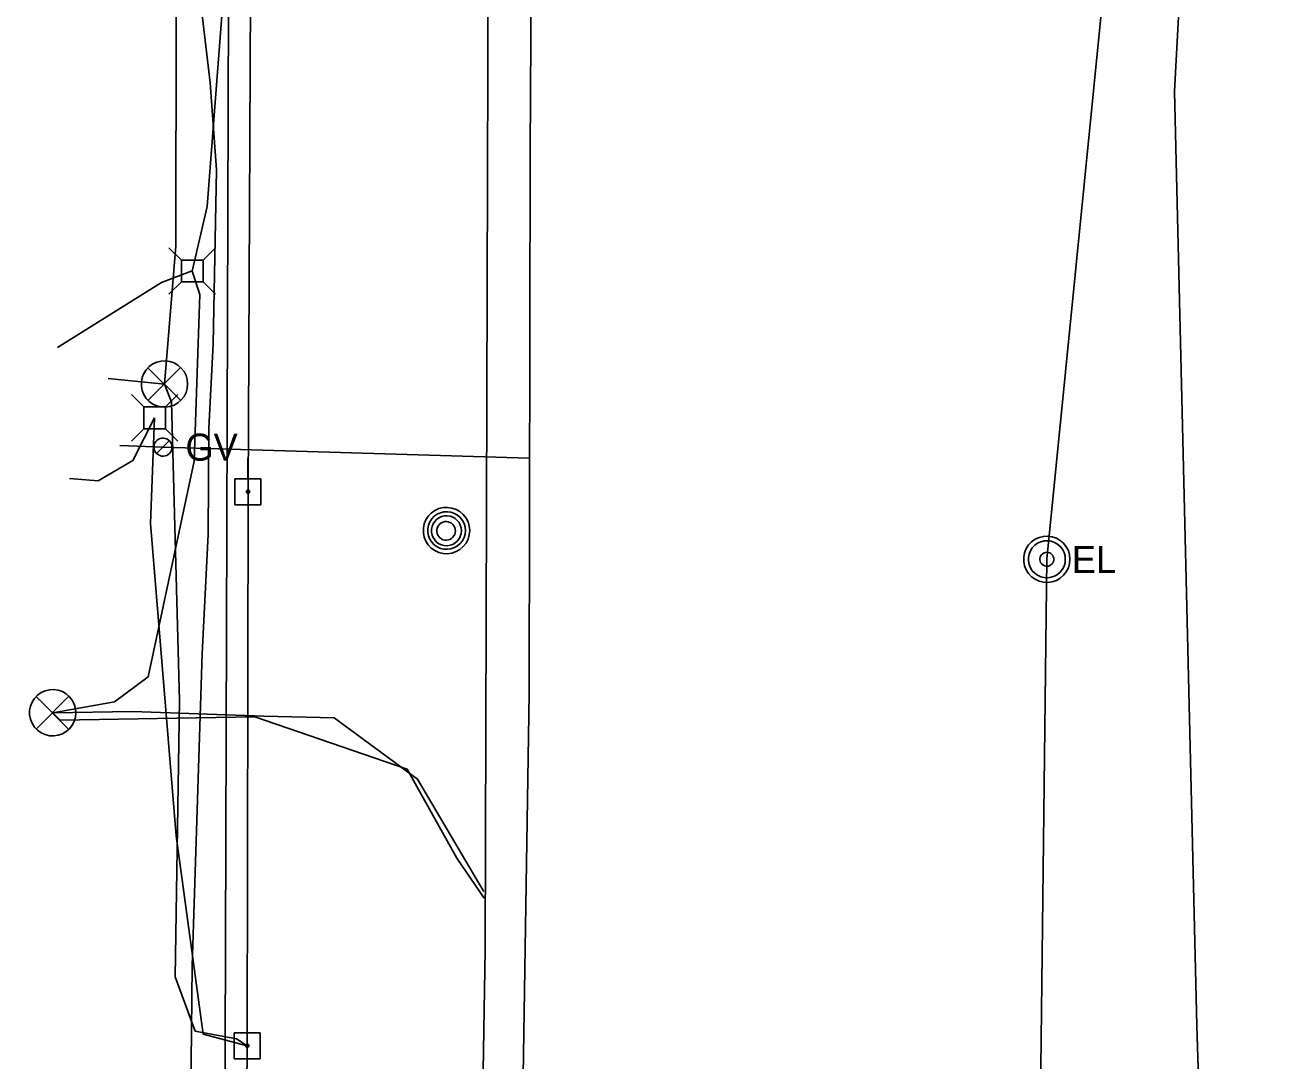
# Model space of a CAD drawing. Extents: x 600849 to 606371, y 330010 to 403088.
# Drawn here: x 601997.3 to 602176.7, y 364753.9 to 364901.3 of the extents above; entities that cross this region are included whole.
import ezdxf

# ---------------------------------------------------------------- set-up
doc = ezdxf.new("R2010")
doc.units = 0
for name, color, linetype in [('E_SIG', 7, 'Continuous'), ('E_UTL_AG_Bold', 7, 'Continuous'), ('E_UTL_E', 7, 'Continuous'), ('E_UTL_E_UG', 7, 'Continuous'), ('E_UTL_EPowerPole', 7, 'Continuous'), ('E_UTL_FO_UG', 7, 'Continuous'), ('E_UTL_G', 7, 'Continuous'), ('E_UTL_G_UG', 7, 'Continuous'), ('E_UTL_MH', 7, 'Continuous'), ('E_UTL_Overhead', 7, 'Continuous'), ('E_UTL_T_UG', 7, 'Continuous'), ('E_UTL_TV_UG', 7, 'Continuous'), ('E_UTL_W_UG', 7, 'Continuous')]:
    doc.layers.add(name, color=color, linetype=linetype)

msp = doc.modelspace()

# ---------------------------------------------------------------- linework, layer by layer
at = {"layer": 'E_SIG'}
for points in [[(602020.43, 364850.24), (602020.37, 364850.87), (602020.2, 364851.47), (602019.91, 364852.03), (602019.52, 364852.52), (602019.05, 364852.93), (602018.5, 364853.25), (602017.91, 364853.45), (602017.29, 364853.54), (602016.66, 364853.51), (602016.05, 364853.36), (602015.48, 364853.1), (602014.97, 364852.74), (602014.54, 364852.28), (602014.2, 364851.76), (602013.97, 364851.17), (602013.85, 364850.56), (602013.85, 364849.93), (602013.97, 364849.32), (602014.2, 364848.73), (602014.54, 364848.2), (602014.97, 364847.75), (602015.48, 364847.39), (602016.05, 364847.13), (602016.66, 364846.98), (602017.29, 364846.95), (602017.91, 364847.04), (602018.5, 364847.24), (602019.05, 364847.56), (602019.52, 364847.97), (602019.91, 364848.46), (602020.2, 364849.02), (602020.37, 364849.62), (602020.43, 364850.24)], [(602019.39, 364852.58), (602014.78, 364847.92)], [(602014.78, 364852.53), (602019.44, 364847.88)], [(602004.53, 364803.45), (602004.47, 364804.07), (602004.29, 364804.68), (602004, 364805.23), (602003.62, 364805.73), (602003.14, 364806.14), (602002.6, 364806.45), (602002.01, 364806.66), (602001.39, 364806.75), (602000.76, 364806.72), (602000.15, 364806.57), (601999.58, 364806.31), (601999.07, 364805.94), (601998.63, 364805.49), (601998.3, 364804.96), (601998.06, 364804.38), (601997.94, 364803.76), (601997.94, 364803.14), (601998.06, 364802.52), (601998.3, 364801.94), (601998.63, 364801.41), (601999.07, 364800.96), (601999.58, 364800.59), (602000.15, 364800.33), (602000.76, 364800.18), (602001.39, 364800.15), (602002.01, 364800.24), (602002.6, 364800.45), (602003.14, 364800.76), (602003.62, 364801.17), (602004, 364801.67), (602004.29, 364802.22), (602004.47, 364802.83), (602004.53, 364803.45)], [(602003.49, 364805.78), (601998.88, 364801.13)], [(601998.88, 364805.74), (602003.53, 364801.08)]]:
    msp.add_lwpolyline(points, dxfattribs=at)
at = {"layer": 'E_UTL_AG_Bold'}
for points in [[(602019.53, 364867.9), (602017.77, 364869.65)], [(602022.62, 364867.9), (602024.37, 364869.65)], [(602022.62, 364867.9), (602019.53, 364867.9)], [(602019.53, 364867.9), (602019.53, 364864.8)], [(602022.62, 364864.8), (602022.62, 364867.9)], [(602019.53, 364864.8), (602017.77, 364863.05)], [(602019.53, 364864.8), (602022.62, 364864.8)], [(602022.62, 364864.8), (602024.37, 364863.05)], [(602014.18, 364846.98), (602012.43, 364848.73)], [(602017.28, 364846.98), (602019.03, 364848.73)], [(602017.28, 364846.98), (602014.18, 364846.98)], [(602014.18, 364846.98), (602014.18, 364843.88)], [(602017.28, 364843.88), (602017.28, 364846.98)], [(602014.18, 364843.88), (602012.43, 364842.13)], [(602014.18, 364843.88), (602017.28, 364843.88)], [(602017.28, 364843.88), (602019.03, 364842.13)]]:
    msp.add_lwpolyline(points, dxfattribs=at)
at = {"layer": 'E_UTL_E'}
for points in [[(602146.01, 364825.3), (602145.95, 364825.92), (602145.78, 364826.52), (602145.49, 364827.08), (602145.1, 364827.57), (602144.63, 364827.98), (602144.09, 364828.3), (602143.49, 364828.5), (602142.87, 364828.59), (602142.24, 364828.56), (602141.64, 364828.41), (602141.06, 364828.15), (602140.55, 364827.79), (602140.12, 364827.34), (602139.78, 364826.81), (602139.55, 364826.23), (602139.43, 364825.61), (602139.43, 364824.98), (602139.55, 364824.37), (602139.78, 364823.78), (602140.12, 364823.26), (602140.55, 364822.8), (602141.06, 364822.44), (602141.64, 364822.18), (602142.24, 364822.03), (602142.87, 364822), (602143.49, 364822.09), (602144.09, 364822.29), (602144.63, 364822.61), (602145.1, 364823.02), (602145.49, 364823.51), (602145.78, 364824.07), (602145.95, 364824.67), (602146.01, 364825.3)], [(602146.01, 364825.3), (602145.95, 364825.92), (602145.78, 364826.52), (602145.49, 364827.08), (602145.1, 364827.57), (602144.63, 364827.98), (602144.09, 364828.3), (602143.49, 364828.5), (602142.87, 364828.59), (602142.24, 364828.56), (602141.64, 364828.41), (602141.06, 364828.15), (602140.55, 364827.79), (602140.12, 364827.34), (602139.78, 364826.81), (602139.55, 364826.23), (602139.43, 364825.61), (602139.43, 364824.98), (602139.55, 364824.37), (602139.78, 364823.78), (602140.12, 364823.26), (602140.55, 364822.8), (602141.06, 364822.44), (602141.64, 364822.18), (602142.24, 364822.03), (602142.87, 364822), (602143.49, 364822.09), (602144.09, 364822.29), (602144.63, 364822.61), (602145.1, 364823.02), (602145.49, 364823.51), (602145.78, 364824.07), (602145.95, 364824.67), (602146.01, 364825.3)], [(602145.35, 364825.3), (602145.31, 364825.8), (602145.17, 364826.28), (602144.94, 364826.72), (602144.63, 364827.12), (602144.25, 364827.45), (602143.81, 364827.7), (602143.34, 364827.86), (602142.84, 364827.93), (602142.34, 364827.91), (602141.85, 364827.79), (602141.39, 364827.58), (602140.99, 364827.29), (602140.64, 364826.93), (602140.37, 364826.51), (602140.18, 364826.04), (602140.09, 364825.55), (602140.09, 364825.05), (602140.18, 364824.55), (602140.37, 364824.09), (602140.64, 364823.66), (602140.99, 364823.3), (602141.39, 364823.01), (602141.85, 364822.8), (602142.34, 364822.68), (602142.84, 364822.66), (602143.34, 364822.73), (602143.81, 364822.9), (602144.25, 364823.15), (602144.63, 364823.47), (602144.94, 364823.87), (602145.17, 364824.32), (602145.31, 364824.8), (602145.35, 364825.3)], [(602145.35, 364825.3), (602145.31, 364825.8), (602145.17, 364826.28), (602144.94, 364826.72), (602144.63, 364827.12), (602144.25, 364827.45), (602143.81, 364827.7), (602143.34, 364827.86), (602142.84, 364827.93), (602142.34, 364827.91), (602141.85, 364827.79), (602141.39, 364827.58), (602140.99, 364827.29), (602140.64, 364826.93), (602140.37, 364826.51), (602140.18, 364826.04), (602140.09, 364825.55), (602140.09, 364825.05), (602140.18, 364824.55), (602140.37, 364824.09), (602140.64, 364823.66), (602140.99, 364823.3), (602141.39, 364823.01), (602141.85, 364822.8), (602142.34, 364822.68), (602142.84, 364822.66), (602143.34, 364822.73), (602143.81, 364822.9), (602144.25, 364823.15), (602144.63, 364823.47), (602144.94, 364823.87), (602145.17, 364824.32), (602145.31, 364824.8), (602145.35, 364825.3)], [(602143.7, 364825.3), (602143.69, 364825.48), (602143.63, 364825.66), (602143.55, 364825.83), (602143.43, 364825.98), (602143.29, 364826.1), (602143.13, 364826.2), (602142.95, 364826.26), (602142.76, 364826.29), (602142.57, 364826.28), (602142.39, 364826.23), (602142.22, 364826.15), (602142.07, 364826.04), (602141.94, 364825.91), (602141.83, 364825.75), (602141.76, 364825.58), (602141.73, 364825.39), (602141.73, 364825.2), (602141.76, 364825.02), (602141.83, 364824.84), (602141.94, 364824.68), (602142.07, 364824.55), (602142.22, 364824.44), (602142.39, 364824.36), (602142.57, 364824.32), (602142.76, 364824.31), (602142.95, 364824.33), (602143.13, 364824.4), (602143.29, 364824.49), (602143.43, 364824.61), (602143.55, 364824.76), (602143.63, 364824.93), (602143.69, 364825.11), (602143.7, 364825.3)], [(602143.7, 364825.3), (602143.69, 364825.48), (602143.63, 364825.66), (602143.55, 364825.83), (602143.43, 364825.98), (602143.29, 364826.1), (602143.13, 364826.2), (602142.95, 364826.26), (602142.76, 364826.29), (602142.57, 364826.28), (602142.39, 364826.23), (602142.22, 364826.15), (602142.07, 364826.04), (602141.94, 364825.91), (602141.83, 364825.75), (602141.76, 364825.58), (602141.73, 364825.39), (602141.73, 364825.2), (602141.76, 364825.02), (602141.83, 364824.84), (602141.94, 364824.68), (602142.07, 364824.55), (602142.22, 364824.44), (602142.39, 364824.36), (602142.57, 364824.32), (602142.76, 364824.31), (602142.95, 364824.33), (602143.13, 364824.4), (602143.29, 364824.49), (602143.43, 364824.61), (602143.55, 364824.76), (602143.63, 364824.93), (602143.69, 364825.11), (602143.7, 364825.3)]]:
    msp.add_lwpolyline(points, dxfattribs=at)
at = {"layer": 'E_UTL_E_UG'}
for points in [[(602141.64, 364732.88), (602142.71, 364825.3), (602156.1, 364959.65), (602154.71, 364964.2), (602152.72, 364994.65), (602153.43, 365032.84), (602154.78, 365037.2), (602155.29, 365039.65)], [(602017.94, 364497.46), (602018.73, 364543.17), (602021.07, 364767.41), (602022.49, 364811.82), (602023.36, 364828.8), (602023.43, 364843.95), (602024.04, 364855.97), (602024.55, 364880.72), (602023.65, 364893.13), (602022.54, 364902.36), (602024.21, 364958.71), (602023.37, 365017.49), (602022.77, 365026.15), (602021.41, 365028.73)], [(602017.13, 364850.24), (602018.76, 364869.88), (602018.81, 364902.74), (602018.64, 364958.69), (602009.48, 364963.13)], [(602017.13, 364850.24), (602009.1, 364851.04)], [(602027.38, 364757.01), (602021.5, 364758.1), (602018.67, 364765.85), (602019.29, 364805.21), (602018.13, 364847.65), (602017.13, 364850.24)], [(602018.67, 364765.85), (602021.5, 364758.1), (602027.38, 364757.01), (602028.92, 364756.04)]]:
    msp.add_lwpolyline(points, dxfattribs=at)
at = {"layer": 'E_UTL_EPowerPole'}
for points in [[(602029, 364836.75), (602029, 364839.66)], [(602030.84, 364836.75), (602027.16, 364836.75)], [(602027.16, 364836.75), (602027.16, 364833.06)], [(602030.84, 364833.06), (602030.84, 364836.75)], [(602029.27, 364834.91), (602029.27, 364834.96), (602029.25, 364835), (602029.23, 364835.04), (602029.2, 364835.08), (602029.17, 364835.11), (602029.13, 364835.13), (602029.09, 364835.14), (602029.04, 364835.15), (602029, 364835.15), (602028.95, 364835.14), (602028.91, 364835.12), (602028.87, 364835.09), (602028.84, 364835.06), (602028.82, 364835.02), (602028.8, 364834.98), (602028.79, 364834.93), (602028.79, 364834.89), (602028.8, 364834.84), (602028.82, 364834.8), (602028.84, 364834.76), (602028.87, 364834.73), (602028.91, 364834.7), (602028.95, 364834.69), (602029, 364834.68), (602029.04, 364834.67), (602029.09, 364834.68), (602029.13, 364834.69), (602029.17, 364834.72), (602029.2, 364834.75), (602029.23, 364834.78), (602029.25, 364834.82), (602029.27, 364834.87), (602029.27, 364834.91)], [(602027.16, 364833.06), (602030.84, 364833.06)], [(602028.89, 364757.88), (602028.89, 364760.79)], [(602030.73, 364757.88), (602027.04, 364757.88)], [(602027.04, 364757.88), (602027.04, 364754.19)], [(602030.73, 364754.19), (602030.73, 364757.88)], [(602029.16, 364756.04), (602029.15, 364756.08), (602029.14, 364756.13), (602029.12, 364756.17), (602029.09, 364756.2), (602029.06, 364756.23), (602029.02, 364756.26), (602028.98, 364756.27), (602028.93, 364756.28), (602028.89, 364756.28), (602028.84, 364756.26), (602028.8, 364756.25), (602028.76, 364756.22), (602028.73, 364756.19), (602028.71, 364756.15), (602028.69, 364756.11), (602028.68, 364756.06), (602028.68, 364756.02), (602028.69, 364755.97), (602028.71, 364755.93), (602028.73, 364755.89), (602028.76, 364755.86), (602028.8, 364755.83), (602028.84, 364755.81), (602028.89, 364755.8), (602028.93, 364755.8), (602028.98, 364755.81), (602029.02, 364755.82), (602029.06, 364755.85), (602029.09, 364755.87), (602029.12, 364755.91), (602029.14, 364755.95), (602029.15, 364755.99), (602029.16, 364756.04)], [(602027.04, 364754.19), (602030.73, 364754.19)]]:
    msp.add_lwpolyline(points, dxfattribs=at)
at = {"layer": 'E_UTL_FO_UG'}
for points in [[(602176.73, 364221.1), (602169.14, 364221.44), (602167.01, 364223.25), (602165.67, 364227.02), (602161.15, 364302.7), (602162.05, 364344.16), (602164.27, 364467.32), (602165.17, 364512.12), (602164.57, 364598.46), (602164.88, 364637.16), (602166.32, 364677.21), (602160.84, 364686.41), (602166.3, 364687.12), (602164.06, 364758.91), (602160.88, 364891.9), (602162.68, 364925.61), (602161.7, 364940.09), (602164.56, 364982.99), (602164.62, 365035.74), (602163.31, 365113.4), (602164.99, 365277.45)], [(602021.07, 364866.35), (602016.69, 364864.7), (602001.9, 364855.46)]]:
    msp.add_lwpolyline(points, dxfattribs=at)
at = {"layer": 'E_UTL_G'}
for points in [[(602018.2, 364841.26), (602018.18, 364841.5), (602018.11, 364841.74), (602017.99, 364841.95), (602017.84, 364842.14), (602017.66, 364842.3), (602017.45, 364842.43), (602017.22, 364842.51), (602016.98, 364842.54), (602016.73, 364842.53), (602016.5, 364842.47), (602016.27, 364842.37), (602016.07, 364842.23), (602015.91, 364842.05), (602015.77, 364841.85), (602015.68, 364841.62), (602015.64, 364841.38), (602015.64, 364841.14), (602015.68, 364840.9), (602015.77, 364840.67), (602015.91, 364840.47), (602016.07, 364840.29), (602016.27, 364840.15), (602016.5, 364840.05), (602016.73, 364839.99), (602016.98, 364839.98), (602017.22, 364840.01), (602017.45, 364840.09), (602017.66, 364840.21), (602017.84, 364840.37), (602017.99, 364840.56), (602018.11, 364840.78), (602018.18, 364841.02), (602018.2, 364841.26)], [(602016.01, 364840.35), (602017.82, 364842.17)]]:
    msp.add_lwpolyline(points, dxfattribs=at)
at = {"layer": 'E_UTL_G_UG'}
for points in [[(602067.77, 364724.66), (602069.06, 364806.13), (602069.2, 364883.3), (602069.99, 365021.27)], [(602010.76, 364841.51), (602016.88, 364841.24), (602069.06, 364839.68)]]:
    msp.add_lwpolyline(points, dxfattribs=at)
at = {"layer": 'E_UTL_MH'}
for points in [[(602060.57, 364829.39), (602060.51, 364830.01), (602060.34, 364830.61), (602060.05, 364831.17), (602059.66, 364831.66), (602059.19, 364832.08), (602058.64, 364832.39), (602058.05, 364832.59), (602057.43, 364832.68), (602056.8, 364832.65), (602056.19, 364832.51), (602055.62, 364832.25), (602055.11, 364831.88), (602054.68, 364831.43), (602054.34, 364830.9), (602054.11, 364830.32), (602053.99, 364829.7), (602053.99, 364829.07), (602054.11, 364828.46), (602054.34, 364827.88), (602054.68, 364827.35), (602055.11, 364826.89), (602055.62, 364826.53), (602056.19, 364826.27), (602056.8, 364826.12), (602057.43, 364826.09), (602058.05, 364826.18), (602058.64, 364826.39), (602059.19, 364826.7), (602059.66, 364827.11), (602060.05, 364827.6), (602060.34, 364828.16), (602060.51, 364828.76), (602060.57, 364829.39)], [(602059.96, 364829.38), (602059.91, 364829.89), (602059.77, 364830.38), (602059.53, 364830.83), (602059.22, 364831.23), (602058.83, 364831.56), (602058.39, 364831.82), (602057.91, 364831.98), (602057.41, 364832.06), (602056.9, 364832.03), (602056.4, 364831.91), (602055.94, 364831.7), (602055.53, 364831.41), (602055.18, 364831.04), (602054.9, 364830.61), (602054.71, 364830.14), (602054.62, 364829.64), (602054.62, 364829.13), (602054.71, 364828.63), (602054.9, 364828.16), (602055.18, 364827.73), (602055.53, 364827.36), (602055.94, 364827.06), (602056.4, 364826.85), (602056.9, 364826.73), (602057.41, 364826.71), (602057.91, 364826.78), (602058.39, 364826.95), (602058.83, 364827.2), (602059.22, 364827.54), (602059.53, 364827.94), (602059.77, 364828.39), (602059.91, 364828.88), (602059.96, 364829.38)], [(602059.39, 364829.35), (602059.36, 364829.76), (602059.24, 364830.15), (602059.06, 364830.51), (602058.81, 364830.82), (602058.5, 364831.09), (602058.15, 364831.29), (602057.77, 364831.42), (602057.37, 364831.48), (602056.96, 364831.46), (602056.57, 364831.37), (602056.2, 364831.2), (602055.87, 364830.96), (602055.59, 364830.67), (602055.37, 364830.33), (602055.22, 364829.95), (602055.15, 364829.56), (602055.15, 364829.15), (602055.22, 364828.75), (602055.37, 364828.38), (602055.59, 364828.04), (602055.87, 364827.75), (602056.2, 364827.51), (602056.57, 364827.34), (602056.96, 364827.25), (602057.37, 364827.23), (602057.77, 364827.29), (602058.15, 364827.42), (602058.5, 364827.62), (602058.81, 364827.89), (602059.06, 364828.2), (602059.24, 364828.56), (602059.36, 364828.95), (602059.39, 364829.35)], [(602058.54, 364829.34), (602058.51, 364829.59), (602058.44, 364829.83), (602058.33, 364830.06), (602058.17, 364830.26), (602057.98, 364830.42), (602057.76, 364830.55), (602057.52, 364830.63), (602057.27, 364830.67), (602057.02, 364830.66), (602056.77, 364830.6), (602056.54, 364830.49), (602056.33, 364830.35), (602056.16, 364830.16), (602056.02, 364829.95), (602055.93, 364829.71), (602055.88, 364829.47), (602055.88, 364829.21), (602055.93, 364828.96), (602056.02, 364828.73), (602056.16, 364828.52), (602056.33, 364828.33), (602056.54, 364828.19), (602056.77, 364828.08), (602057.02, 364828.02), (602057.27, 364828.01), (602057.52, 364828.04), (602057.76, 364828.13), (602057.98, 364828.25), (602058.17, 364828.42), (602058.33, 364828.62), (602058.44, 364828.84), (602058.51, 364829.09), (602058.54, 364829.34)]]:
    msp.add_lwpolyline(points, dxfattribs=at)
at = {"layer": 'E_UTL_Overhead'}
msp.add_lwpolyline([(602023.8, 363946.92), (602023.98, 364037.98), (602025.57, 364145.3), (602025.83, 364287.76), (602027.16, 364559.33), (602028.92, 364756.04), (602029.03, 364834.91), (602029.56, 364946.13), (602030.41, 365117.16), (602031.91, 365287.51), (602032.13, 365415.23), (602033.07, 365577.35), (602034.21, 365759.49), (602035.29, 365915.56), (602035.65, 366066.63), (602037.15, 366259.2), (602038.14, 366378.17), (602037.53, 366468.16), (602038.3, 366629.6), (602038.45, 366764.67), (602038.7, 366805.21), (602049.62, 366998.37), (602049.62, 367041.99)], dxfattribs=at)
at = {"layer": 'E_UTL_T_UG'}
for points in [[(602001.23, 364803.45), (602010.04, 364804.99), (602014.79, 364808.55), (602021.37, 364839.27), (602022.15, 364862.98), (602021.09, 364866.32), (602023.22, 364875.51), (602025.47, 364905.16), (602027.5, 364957.49), (602026.94, 364959.31), (602019.67, 364961.68), (601997.31, 364963.72)], [(602056.95, 363843.75), (602061.7, 364675.39), (602061.58, 364697.74), (602062.79, 364769.74), (602063.21, 364911.29)], [(602001.23, 364803.45), (602012.59, 364803.63), (602031.28, 364802.97), (602041.26, 364802.73), (602053.16, 364793.99), (602061.57, 364779.65), (602062.59, 364778.02)], [(602001.23, 364803.45), (602002.29, 364802.41), (602029.99, 364802.88), (602051.68, 364795.41), (602058.73, 364782.74), (602062.62, 364777.06)]]:
    msp.add_lwpolyline(points, dxfattribs=at)
at = {"layer": 'E_UTL_TV_UG'}
for points in [[(602015.73, 364845.43), (602012.65, 364839.35), (602007.7, 364836.48), (602003.61, 364836.78)], [(602028.92, 364756.04), (602022.66, 364757.67), (602018.81, 364785.91), (602015.13, 364830.41), (602015.73, 364845.43)]]:
    msp.add_lwpolyline(points, dxfattribs=at)
at = {"layer": 'E_UTL_W_UG'}
msp.add_lwpolyline([(602025.07, 364533.47), (602026.27, 364919.17), (602025.55, 364923.51), (602026.77, 365008.75)], dxfattribs=at)

# ---------------------------------------------------------------- texts
at = {"layer": 'E_UTL_E'}
msp.add_text('EL', height=3.849, dxfattribs=at).set_placement((602146.28, 364823.35))
msp.add_text('EL', height=3.849, dxfattribs=at).set_placement((602146.28, 364823.35))
at = {"layer": 'E_UTL_G'}
msp.add_text('GV', height=3.85, dxfattribs=at).set_placement((602020.12, 364839.33))

doc.saveas('drawing.dxf')
